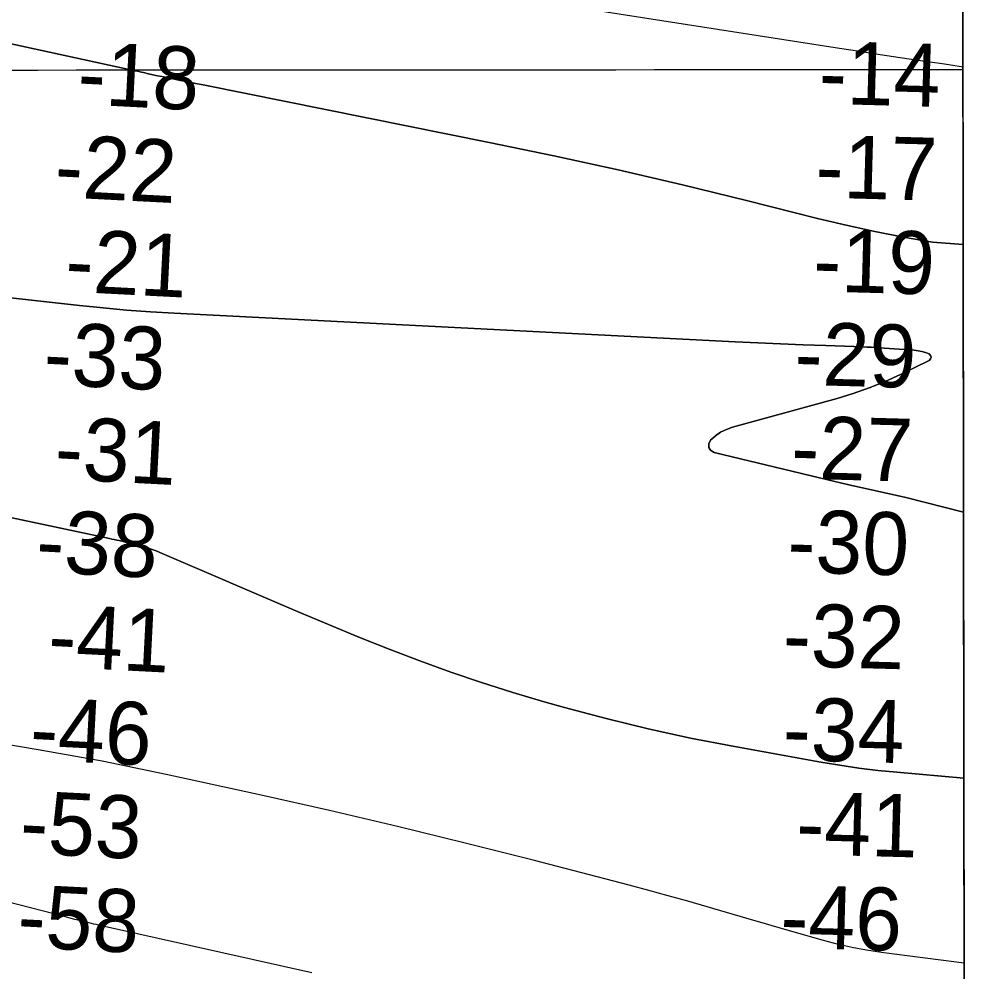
# Model space of a CAD drawing. Extents: x 3297753 to 3335611, y 652252 to 677623.
# Drawn here: x 3332415 to 3333426, y 659732 to 660747 of the extents above; entities that cross this region are included whole.
import ezdxf

# ---------------------------------------------------------------- set-up
doc = ezdxf.new("R2010")
doc.units = 0
for name, color, linetype in [('V-GRID-FRAM', 7, 'Continuous'), ('V-GRID-MAJR', 7, 'Continuous'), ('V-RIVR-RANG', 7, 'Continuous'), ('V-TOPO-DPTH', 7, 'Continuous'), ('V-TOPO-MAJR', 7, 'Continuous'), ('V-TOPO-MINR', 7, 'Continuous')]:
    doc.layers.add(name, color=color, linetype=linetype)

msp = doc.modelspace()

# ---------------------------------------------------------------- linework, layer by layer
at = {"layer": 'V-GRID-FRAM'}
msp.add_lwpolyline([(3301859.642, 675814.899), (3333399.089, 675847.01), (3333425.538, 657662.73), (3301870.221, 657630.603), (3301859.642, 675814.899)], dxfattribs=at)
at = {"layer": 'V-GRID-MAJR'}
msp.add_spline([(3301868.458, 660661.303), (3307127.238, 660664.745), (3312386.018, 660668.952), (3317644.7970000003, 660673.924), (3322903.575, 660679.66), (3328162.353, 660686.162), (3333421.129, 660693.428), (3333421.13, 660693.428)], degree=3, dxfattribs=at)
at = {"layer": 'V-TOPO-DPTH'}
for points in [[(3332295.5082564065, 660744.8943140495), (3332539.0939533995, 660692.2274154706), (3332541.2811578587, 660691.7496447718), (3332545.6507247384, 660690.7724519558), (3332547.8330871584, 660690.2730298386), (3332553.0333546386, 660689.0713487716), (3332557.819422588, 660687.9878379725), (3332562.61163529, 660686.9328441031), (3332567.4130651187, 660685.9206256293), (3332572.220639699, 660684.9369240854), (3332578.922001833, 660683.5968283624), (3332587.0847284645, 660681.963779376), (3332595.2472705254, 660680.3298087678), (3332603.40953573, 660678.6944557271), (3332611.571616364, 660677.0581810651), (3332916.374057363, 660615.9267514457), (3332985.219089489, 660601.5900502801), (3333053.9115073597, 660586.5788667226), (3333122.3750038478, 660570.5559595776), (3333190.6858860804, 660553.8585700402), (3333266.4126033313, 660534.7554246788), (3333296.8314791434, 660527.5240544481), (3333327.364649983, 660520.8524603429), (3333358.069263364, 660515.0205304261), (3333388.888171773, 660509.7483766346), (3333421.4006136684, 660507.2757865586), (3333421.006230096, 660778.423327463)], [(3333421.4006136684, 660507.2757865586), (3333388.888171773, 660509.7483766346), (3333358.069263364, 660515.0205304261), (3333327.364649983, 660520.8524603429), (3333296.8314791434, 660527.5240544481), (3333266.4126033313, 660534.7554246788), (3333190.6858860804, 660553.8585700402), (3333122.3750038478, 660570.5559595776), (3333053.9115073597, 660586.5788667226), (3332985.219089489, 660601.5900502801), (3332916.374057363, 660615.9267514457), (3332611.571616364, 660677.0581810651), (3332603.40953573, 660678.6944557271), (3332595.2472705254, 660680.3298087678), (3332587.0847284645, 660681.963779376), (3332578.922001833, 660683.5968283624), (3332572.220639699, 660684.9369240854), (3332567.4130651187, 660685.9206256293), (3332562.61163529, 660686.9328441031), (3332557.819422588, 660687.9878379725), (3332553.0333546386, 660689.0713487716), (3332547.8330871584, 660690.2730298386), (3332545.6507247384, 660690.7724519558), (3332541.2811578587, 660691.7496447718), (3332539.0939533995, 660692.2274154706), (3332295.5082564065, 660744.8943140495)], [(3332252.4650109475, 660467.3264634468), (3332479.464607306, 660442.1211608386), (3332504.6483461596, 660439.5528124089), (3332529.856447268, 660437.2854970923), (3332555.101091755, 660435.4697314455), (3332580.370098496, 660433.954998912), (3333178.4894056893, 660403.4712955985), (3333202.650519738, 660402.29841644), (3333226.8149729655, 660401.2033820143), (3333250.9844349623, 660400.2251146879), (3333275.1572361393, 660399.3246920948), (3333314.9185669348, 660397.9397885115), (3333319.212033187, 660397.7677556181), (3333323.503934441, 660397.5657985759), (3333327.793488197, 660397.3189553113), (3333332.0814769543, 660397.0421878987), (3333369.4090637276, 660394.4367524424), (3333373.4497946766, 660393.9388900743), (3333377.4215892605, 660393.1653564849), (3333381.2899792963, 660391.9783160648), (3333385.089432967, 660390.515604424), (3333386.666421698, 660388.8044542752), (3333387.358891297, 660387.0784963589), (3333386.7245821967, 660385.3303267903), (3333385.205753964, 660383.5673494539), (3333354.691084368, 660368.6809045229), (3333338.1964858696, 660361.1937047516), (3333321.465405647, 660354.3320015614), (3333304.3796028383, 660348.4085432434), (3333287.057318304, 660343.1105815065), (3333175.5735053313, 660312.371393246), (3333169.106779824, 660310.0227562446), (3333162.9995661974, 660307.0608146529), (3333157.431620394, 660303.1789161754), (3333152.223186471, 660298.6837131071), (3333150.463006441, 660294.6052023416), (3333150.248318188, 660290.9682157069), (3333152.3518676, 660287.9935152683), (3333156.0009087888, 660285.4603389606), (3333277.376035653, 660256.4239500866), (3333298.1118678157, 660251.5488034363), (3333318.8720771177, 660246.7817493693), (3333339.6688521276, 660242.176834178), (3333360.490004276, 660237.68001157), (3333421.815638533, 660221.9368952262), (3333421.4006136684, 660507.2757865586)], [(3333422.2279411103, 659938.4696367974), (3333421.815638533, 660221.9368952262), (3333360.490004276, 660237.68001157), (3333339.6688521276, 660242.176834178), (3333318.8720771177, 660246.7817493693), (3333298.1118678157, 660251.5488034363), (3333277.376035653, 660256.4239500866), (3333156.0009087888, 660285.4603389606), (3333152.3518676, 660287.9935152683), (3333150.248318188, 660290.9682157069), (3333150.463006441, 660294.6052023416), (3333152.223186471, 660298.6837131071), (3333157.431620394, 660303.1789161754), (3333162.9995661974, 660307.0608146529), (3333169.106779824, 660310.0227562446), (3333175.5735053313, 660312.371393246), (3333287.057318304, 660343.1105815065), (3333304.3796028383, 660348.4085432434), (3333321.465405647, 660354.3320015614), (3333338.1964858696, 660361.1937047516), (3333354.691084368, 660368.6809045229), (3333385.205753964, 660383.5673494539), (3333386.7245821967, 660385.3303267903), (3333387.358891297, 660387.0784963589), (3333386.666421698, 660388.8044542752), (3333385.089432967, 660390.515604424), (3333381.2899792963, 660391.9783160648), (3333377.4215892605, 660393.1653564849), (3333373.4497946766, 660393.9388900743), (3333369.4090637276, 660394.4367524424), (3333332.0814769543, 660397.0421878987), (3333327.793488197, 660397.3189553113), (3333323.503934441, 660397.5657985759), (3333319.212033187, 660397.7677556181), (3333314.9185669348, 660397.9397885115), (3333275.1572361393, 660399.3246920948), (3333250.9844349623, 660400.2251146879), (3333226.8149729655, 660401.2033820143), (3333202.650519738, 660402.29841644), (3333178.4894056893, 660403.4712955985), (3332580.370098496, 660433.954998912), (3332555.101091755, 660435.4697314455), (3332529.856447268, 660437.2854970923), (3332504.6483461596, 660439.5528124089), (3332479.464607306, 660442.1211608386), (3332252.4650109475, 660467.3264634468)], [(3332265.1125310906, 660246.0220360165), (3332511.5916566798, 660193.8257355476), (3332514.145397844, 660193.2831723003), (3332516.698657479, 660192.7383596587), (3332519.2511948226, 660192.1901729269), (3332521.803250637, 660191.6397368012), (3332532.0870474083, 660189.4145792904), (3332536.3160370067, 660188.4439821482), (3332540.5267919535, 660187.4033722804), (3332544.7101949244, 660186.2577433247), (3332548.8753632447, 660185.042101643), (3332553.002452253, 660183.7072594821), (3332557.0971100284, 660182.283816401), (3332561.143120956, 660180.7274719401), (3332565.1567006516, 660179.0825265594), (3332712.825846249, 660115.7252443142), (3332745.0175195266, 660102.1681760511), (3332777.3258049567, 660088.9005786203), (3332809.809008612, 660076.0671874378), (3332842.408824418, 660063.523267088), (3332875.2368724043, 660051.6245795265), (3332908.252280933, 660040.2957340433), (3332941.5487302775, 660029.821651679), (3332975.0325401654, 660019.9174113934), (3332996.55388744, 660013.8521813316), (3333041.0888955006, 660001.9932129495), (3333085.8232350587, 659990.9990349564), (3333130.856571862, 659981.3020425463), (3333176.089240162, 659972.4698405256), (3333269.7452799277, 659955.5838678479), (3333289.9207602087, 659952.2294264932), (3333310.145469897, 659949.2429975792), (3333330.444023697, 659946.8085873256), (3333350.791806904, 659944.7421895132), (3333422.2279411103, 659938.4696367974)], [(3333423.556774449, 659024.8669484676), (3333422.2279411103, 659938.4696367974), (3333350.791806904, 659944.7421895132), (3333330.444023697, 659946.8085873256), (3333310.145469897, 659949.2429975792), (3333289.9207602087, 659952.2294264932), (3333269.7452799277, 659955.5838678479), (3333176.089240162, 659972.4698405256), (3333130.856571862, 659981.3020425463), (3333085.8232350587, 659990.9990349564), (3333041.0888955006, 660001.9932129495), (3332996.55388744, 660013.8521813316), (3332975.0325401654, 660019.9174113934), (3332941.5487302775, 660029.821651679), (3332908.252280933, 660040.2957340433), (3332875.2368724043, 660051.6245795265), (3332842.408824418, 660063.523267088), (3332809.809008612, 660076.0671874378), (3332777.3258049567, 660088.9005786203), (3332745.0175195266, 660102.1681760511), (3332712.825846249, 660115.7252443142), (3332565.1567006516, 660179.0825265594), (3332561.143120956, 660180.7274719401), (3332557.0971100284, 660182.283816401), (3332553.002452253, 660183.7072594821), (3332548.8753632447, 660185.042101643), (3332544.7101949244, 660186.2577433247), (3332540.5267919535, 660187.4033722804), (3332536.3160370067, 660188.4439821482), (3332532.0870474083, 660189.4145792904), (3332521.803250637, 660191.6397368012), (3332519.2511948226, 660192.1901729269), (3332516.698657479, 660192.7383596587), (3332514.145397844, 660193.2831723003), (3332511.5916566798, 660193.8257355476), (3332265.1125310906, 660246.0220360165)]]:
    msp.add_lwpolyline(points, dxfattribs=at)
at = {"layer": 'V-TOPO-MAJR'}
msp.add_lwpolyline([(3333422.5143832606, 659741.5342416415), (3333336.8229161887, 659752.3847795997), (3333320.619499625, 659754.8138159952), (3333304.516037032, 659757.7308500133), (3333288.562505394, 659761.3798804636), (3333272.708927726, 659765.516908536), (3333231.4626093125, 659777.2930082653), (3333210.724768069, 659783.244371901), (3333189.9978584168, 659789.2333755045), (3333169.287346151, 659795.2788390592), (3333148.587765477, 659801.3619425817), (3333127.8677384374, 659807.3700306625), (3333107.109526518, 659813.240488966), (3333086.294037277, 659818.9045026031), (3333065.440363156, 659824.4308864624), (3332963.004306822, 659851.0335284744), (3332890.8034216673, 659869.3376053), (3332818.468528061, 659887.0813472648), (3332745.932621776, 659903.9845869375), (3332673.2627070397, 659920.3274917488), (3332571.93535605, 659942.4984002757), (3332537.94929265, 659949.669870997), (3332503.897895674, 659956.5026952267), (3332469.748498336, 659962.8275497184), (3332435.5337674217, 659968.8137577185), (3332416.7888455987, 659971.9496552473), (3332373.126455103, 659979.0797445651)], dxfattribs=at)
at = {"layer": 'V-TOPO-MINR'}
for points in [[(3333421.1259097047, 660696.1409154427), (3333419.2582133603, 660696.4423514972), (3333401.538423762, 660699.1678442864), (3333383.804864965, 660701.8059692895), (3333376.0756769, 660702.9265827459), (3333354.472375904, 660706.0939181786), (3333332.8759814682, 660709.3071696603), (3333311.2899468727, 660712.5892952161), (3333289.710818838, 660715.9173368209), (3332970.367343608, 660765.6896767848), (3332900.509094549, 660776.429122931), (3332830.622048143, 660786.975007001), (3332760.6918057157, 660797.2305479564), (3332690.7327659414, 660807.2925268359), (3332609.6724110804, 660818.7794104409), (3332580.2292758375, 660823.0024535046), (3332550.7959083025, 660827.2917392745), (3332521.377192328, 660831.6803891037), (3332491.968244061, 660836.1352816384), (3332369.946372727, 660854.8300588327)], [(3333421.4006136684, 660507.2757865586), (3333388.888171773, 660509.7483766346), (3333358.069263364, 660515.0205304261), (3333327.364649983, 660520.8524603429), (3333296.8314791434, 660527.5240544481), (3333266.4126033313, 660534.7554246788), (3333190.6858860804, 660553.8585700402), (3333122.3750038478, 660570.5559595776), (3333053.9115073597, 660586.5788667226), (3332985.219089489, 660601.5900502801), (3332916.374057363, 660615.9267514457), (3332611.571616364, 660677.0581810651), (3332603.40953573, 660678.6944557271), (3332595.2472705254, 660680.3298087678), (3332587.0847284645, 660681.963779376), (3332578.922001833, 660683.5968283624), (3332572.220639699, 660684.9369240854), (3332567.4130651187, 660685.9206256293), (3332562.61163529, 660686.9328441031), (3332557.819422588, 660687.9878379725), (3332553.0333546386, 660689.0713487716), (3332547.8330871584, 660690.2730298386), (3332545.6507247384, 660690.7724519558), (3332541.2811578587, 660691.7496447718), (3332539.0939533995, 660692.2274154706), (3332295.5082564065, 660744.8943140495)], [(3333421.815638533, 660221.9368952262), (3333360.490004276, 660237.68001157), (3333339.6688521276, 660242.176834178), (3333318.8720771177, 660246.7817493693), (3333298.1118678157, 660251.5488034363), (3333277.376035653, 660256.4239500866), (3333156.0009087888, 660285.4603389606), (3333152.3518676, 660287.9935152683), (3333150.248318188, 660290.9682157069), (3333150.463006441, 660294.6052023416), (3333152.223186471, 660298.6837131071), (3333157.431620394, 660303.1789161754), (3333162.9995661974, 660307.0608146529), (3333169.106779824, 660310.0227562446), (3333175.5735053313, 660312.371393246), (3333287.057318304, 660343.1105815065), (3333304.3796028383, 660348.4085432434), (3333321.465405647, 660354.3320015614), (3333338.1964858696, 660361.1937047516), (3333354.691084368, 660368.6809045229), (3333385.205753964, 660383.5673494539), (3333386.7245821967, 660385.3303267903), (3333387.358891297, 660387.0784963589), (3333386.666421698, 660388.8044542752), (3333385.089432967, 660390.515604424), (3333381.2899792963, 660391.9783160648), (3333377.4215892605, 660393.1653564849), (3333373.4497946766, 660393.9388900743), (3333369.4090637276, 660394.4367524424), (3333332.0814769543, 660397.0421878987), (3333327.793488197, 660397.3189553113), (3333323.503934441, 660397.5657985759), (3333319.212033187, 660397.7677556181), (3333314.9185669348, 660397.9397885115), (3333275.1572361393, 660399.3246920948), (3333250.9844349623, 660400.2251146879), (3333226.8149729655, 660401.2033820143), (3333202.650519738, 660402.29841644), (3333178.4894056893, 660403.4712955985), (3332580.370098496, 660433.954998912), (3332555.101091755, 660435.4697314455), (3332529.856447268, 660437.2854970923), (3332504.6483461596, 660439.5528124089), (3332479.464607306, 660442.1211608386), (3332252.4650109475, 660467.3264634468)], [(3333422.2279411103, 659938.4696367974), (3333350.791806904, 659944.7421895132), (3333330.444023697, 659946.8085873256), (3333310.145469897, 659949.2429975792), (3333289.9207602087, 659952.2294264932), (3333269.7452799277, 659955.5838678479), (3333176.089240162, 659972.4698405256), (3333130.856571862, 659981.3020425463), (3333085.8232350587, 659990.9990349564), (3333041.0888955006, 660001.9932129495), (3332996.55388744, 660013.8521813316), (3332975.0325401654, 660019.9174113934), (3332941.5487302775, 660029.821651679), (3332908.252280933, 660040.2957340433), (3332875.2368724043, 660051.6245795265), (3332842.408824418, 660063.523267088), (3332809.809008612, 660076.0671874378), (3332777.3258049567, 660088.9005786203), (3332745.0175195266, 660102.1681760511), (3332712.825846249, 660115.7252443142), (3332565.1567006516, 660179.0825265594), (3332561.143120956, 660180.7274719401), (3332557.0971100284, 660182.283816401), (3332553.002452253, 660183.7072594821), (3332548.8753632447, 660185.042101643), (3332544.7101949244, 660186.2577433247), (3332540.5267919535, 660187.4033722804), (3332536.3160370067, 660188.4439821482), (3332532.0870474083, 660189.4145792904), (3332521.803250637, 660191.6397368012), (3332519.2511948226, 660192.1901729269), (3332516.698657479, 660192.7383596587), (3332514.145397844, 660193.2831723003), (3332511.5916566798, 660193.8257355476), (3332265.1125310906, 660246.0220360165)], [(3332727.392268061, 659731.1071523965), (3332499.6848052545, 659781.8933538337), (3332497.192284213, 659782.4576244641), (3332494.7022432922, 659783.0324836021), (3332492.2159225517, 659783.623225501), (3332489.732081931, 659784.2245559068), (3332481.9272049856, 659786.1404845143), (3332478.1897682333, 659787.0810731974), (3332474.460034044, 659788.0505996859), (3332470.7418536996, 659789.0635328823), (3332467.0313759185, 659790.105403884), (3332463.322217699, 659791.1525432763), (3332459.607114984, 659792.1777642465), (3332455.883095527, 659793.1701075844), (3332452.153131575, 659794.1405325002), (3332277.6375156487, 659838.7217026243)]]:
    msp.add_lwpolyline(points, dxfattribs=at)

# ---------------------------------------------------------------- texts
at = {"layer": 'V-RIVR-RANG'}
for s, height, rotation, p in [('-18', 67, 357.0677777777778, (3332476.4510802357, 660656.6917631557)), ('-14', 67.00000000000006, 358.42283333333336, (3333266.9881483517, 660657.1941497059)), ('-22', 67, 357.0677777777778, (3332452.121819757, 660557.8062976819)), ('-17', 67.00000000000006, 358.42283333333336, (3333263.449982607, 660557.2539949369)), ('-21', 67, 357.0677777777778, (3332463.355172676, 660457.1002049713)), ('-19', 67.00000000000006, 358.42283333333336, (3333260.989148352, 660457.2841497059)), ('-33', 67, 357.0677777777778, (3332440.343083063, 660358.1482718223)), ('-29', 67.00000000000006, 358.42283333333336, (3333241.1146540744, 660357.7937946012)), ('-31', 67, 357.0677777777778, (3332452.104304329, 660257.4151920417)), ('-27', 67.00000000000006, 358.42283333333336, (3333237.575488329, 660257.853639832)), ('-38', 67, 357.0677777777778, (3332432.252424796, 660158.3013364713)), ('-30', 67.00000000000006, 358.42283333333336, (3333233.5335764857, 660157.9273550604)), ('-41', 67, 357.0677777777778, (3332445.0673827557, 660057.5142825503)), ('-32', 67.00000000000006, 358.42283333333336, (3333228.687819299, 660058.0231755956)), ('-34', 67.00000000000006, 358.42283333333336, (3333228.5892948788, 659957.9883147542)), ('-46', 67, 357.0677777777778, (3332425.74237157, 659958.37343991)), ('-53', 67, 357.0677777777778, (3332415.111688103, 659858.7873106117)), ('-41', 67.00000000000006, 358.42283333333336, (3333242.992148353, 659857.5541497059)), ('-58', 67, 357.0677777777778, (3332412.3830298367, 659758.7963752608)), ('-46', 67.00000000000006, 358.42283333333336, (3333226.018129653, 659757.98393376))]:
    msp.add_text(s, height=height, rotation=rotation, dxfattribs=at).set_placement(p)

doc.saveas('drawing.dxf')
